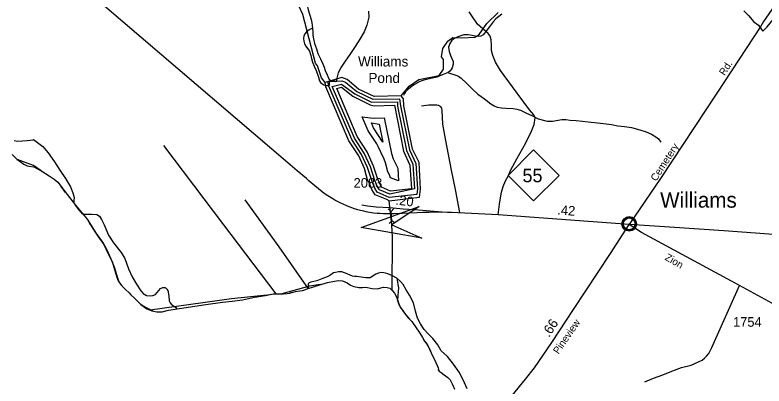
# Model space of a CAD drawing. Extents: x 2206922 to 2357709, y 510027 to 673830.
# Drawn here: x 2298613 to 2308348, y 522133 to 526957 of the extents above; entities that cross this region are included whole.
import ezdxf

# ---------------------------------------------------------------- set-up
doc = ezdxf.new("R2010")
doc.units = 0
for name, color, linetype in [('Exist Boundary Political CountyLine', 7, 'Continuous'), ('Exist Civil Demographics Community CELL', 7, 'Continuous'), ('Exist Civil Demographics Community Label', 7, 'Continuous'), ('Exist Hydrographic Buffer Line', 7, 'Continuous'), ('Exist Hydrographic Creek Single Shore', 7, 'Continuous'), ('Exist Hydrographic Lake Shore', 7, 'Continuous'), ('Exist Hydrographic Misc Water Feature', 7, 'Continuous'), ('Exist Hydrographic Pond Under 1500 Sq Ft Label', 7, 'Continuous'), ('Exist Road Non-System Type 51', 7, 'Continuous'), ('Exist Road Primary NC Attributed', 7, 'Continuous'), ('Exist Road Primary NC Label', 7, 'Continuous'), ('Exist Road Primary NC Service Mileage Hundredths English Label', 7, 'Continuous'), ('Exist Road Primary NC Shield CELL', 7, 'Continuous'), ('Exist Road Primary NC Shield Number Label', 7, 'Continuous'), ('Exist Road Secondary Mileage Hundredths English Label', 7, 'Continuous'), ('Exist Road Secondary Structure Culvert Attributed CELL', 7, 'Continuous'), ('Exist Road Secondary Structure Culvert CELL', 7, 'Continuous'), ('Exist Road Secondary Type 51 Attributed', 7, 'Continuous'), ('Exist Road Secondary Type 51 Label', 7, 'Continuous'), ('Exist Road Secondary Type 51 Number Label', 7, 'Continuous')]:
    doc.layers.add(name, color=color, linetype=linetype)

msp = doc.modelspace()

# ---------------------------------------------------------------- linework, layer by layer
at = {"layer": 'Exist Boundary Political CountyLine'}
for points in [[(2298575, 525145), (2298639.6, 525077.9), (2298679.9, 525050.2), (2298726.2, 525016.4), (2298770.3, 524997.1), (2298792.4, 524991.2), (2298858.2, 524981.8), (2298962.7, 524925), (2299055.2, 524864), (2299121.7, 524820.6), (2299170.1, 524781.3), (2299212.6, 524725.8), (2299289.7, 524624.6), (2299399.2, 524484), (2299549, 524301.5), (2299691.3, 524081.3), (2299766.5, 523972.1), (2299829.8, 523845.1), (2299874.8, 523751.5), (2299907.9, 523646), (2299936.9, 523546.3), (2299951.4, 523508.5), (2299971.6, 523472.7), (2300002.2, 523435.1), (2300050.7, 523387.7), (2300095, 523346), (2300119.3, 523318.4), (2300159.6, 523280.8), (2300248.6, 523191.8), (2300327.1, 523136.7), (2300391.4, 523109.3), (2300455.5, 523098.1), (2300527.4, 523098.8), (2300609.2, 523119.7), (2301094.3, 523190.9), (2301307.8, 523223.3), (2301433.5, 523236.5), (2301571.2, 523254.1), (2301726.7, 523287.8), (2301868.4, 523311.3), (2301970.3, 523330.4), (2302098.2, 523333.7), (2302152.2, 523334.3), (2302180.1, 523340.6), (2302259.8, 523363.4), (2302313.7, 523372), (2302353.6, 523374.4), (2302409.3, 523396.9), (2302506.9, 523428), (2302588.6, 523454.9), (2302676.2, 523479.8), (2302764, 523496.8), (2302816, 523505.3), (2302868.1, 523499.8), (2302902, 523486.1), (2302928.3, 523474.6), (2302972.6, 523443), (2303018.7, 523425.4), (2303082.8, 523412.2)], [(2303082.8, 523412.2), (2303128.8, 523414.7), (2303170.7, 523417.2), (2303254.9, 523402.1), (2303320.8, 523398.8), (2303400.5, 523417.6), (2303448.6, 523416.1), (2303484.6, 523406.6), (2303517.1, 523374.9), (2303547.3, 523339.3), (2303569.8, 523291.6), (2303592.5, 523225.7), (2303613.2, 523168.1), (2303655.7, 523112.6), (2303714.6, 523029.2), (2303769.1, 522973.8), (2303872.9, 522821.1), (2303907.3, 522765.5), (2303933.8, 522717.8), (2303964.3, 522676.2), (2303984.6, 522648.4), (2303998.9, 522616.6), (2304015.2, 522584.6), (2304033.8, 522534.9), (2304062.3, 522487.3), (2304082.8, 522437.5), (2304099.2, 522401.7), (2304111.4, 522371.8), (2304115.7, 522354), (2304117.9, 522339.9), (2304128.1, 522326.1), (2304150.2, 522308.4), (2304192.5, 522276.7), (2304236.8, 522243.3), (2304267, 522213.7), (2304285.4, 522179.8), (2304303.8, 522144.1), (2304326.4, 522094.2)]]:
    msp.add_lwpolyline(points, dxfattribs=at)
at = {"layer": 'Exist Civil Demographics Community CELL'}
msp.add_lwpolyline([(2306518.5, 524253.3), (2306519.5, 524258.8), (2306521.3, 524265.4), (2306524.2, 524272.6), (2306527.1, 524278.4), (2306530.5, 524284.1), (2306534.2, 524289.2), (2306538.2, 524293.6), (2306542.8, 524298.2), (2306548.3, 524302.8), (2306553.8, 524306.4), (2306558.6, 524309.3), (2306563.7, 524311.8), (2306569.1, 524314), (2306574.8, 524315.9), (2306579.1, 524317), (2306584, 524317.8), (2306588.1, 524318.5), (2306594.5, 524318.7), (2306598.9, 524318.6), (2306604.6, 524318.4), (2306609.5, 524317.6), (2306614.4, 524316.7), (2306619.4, 524315.2), (2306624.5, 524313.3), (2306631.2, 524310.4), (2306637.4, 524306.9), (2306642.5, 524303.4), (2306647.7, 524299.3), (2306651, 524296.2), (2306655.1, 524291.8), (2306659, 524287.1), (2306662.1, 524282.5), (2306665.2, 524277.5), (2306667.6, 524272.4), (2306669.7, 524267.3), (2306671.2, 524262.3), (2306672.5, 524257.7), (2306673.6, 524251.7), (2306674.2, 524247), (2306674.5, 524241), (2306674.3, 524235.2), (2306673.7, 524229.5), (2306672.8, 524224), (2306671.2, 524217.9), (2306669.3, 524212), (2306667, 524207), (2306663.8, 524201), (2306660.5, 524195.7), (2306657.1, 524191), (2306652.9, 524186.2), (2306647.6, 524181.3), (2306642.6, 524177.1), (2306637.6, 524173.7), (2306633.2, 524171.2), (2306626.4, 524167.9), (2306619.3, 524165.2), (2306613.3, 524163.8), (2306606.7, 524162.5), (2306602.3, 524162), (2306597.8, 524161.7), (2306592.2, 524161.7), (2306587.9, 524162.2), (2306582.3, 524162.9), (2306576.4, 524164.2), (2306571.8, 524165.5), (2306566.6, 524167.4), (2306562, 524169.4), (2306558.1, 524171.6), (2306551.3, 524175.7), (2306545.7, 524179.9), (2306540.8, 524184.4), (2306536.4, 524189.3), (2306533.2, 524193.3), (2306530.2, 524197.4), (2306526.1, 524204.5), (2306524.4, 524208.1), (2306522.7, 524212.1), (2306520.1, 524220.3), (2306518.5, 524227.3), (2306517.9, 524232.5), (2306517.5, 524238.8), (2306517.5, 524243.5), (2306518, 524250)], close=True, dxfattribs=at)
for centre, radius in [((2306596.2, 524240.8), 94.3), ((2306595.9, 524241.1), 76.7)]:
    msp.add_circle(centre, radius, dxfattribs=at)
at = {"layer": 'Exist Hydrographic Buffer Line'}
for points in [[(2302696.6, 526091.1), (2302860, 526099.9), (2302908.4, 526083), (2303053.8, 525962.4), (2303262.9, 525860.2), (2303611.9, 525866.5), (2303625.2, 525773.5), (2303740.1, 525202.9), (2303824.7, 525026.7), (2303845, 524695.2), (2303834.4, 524624.1), (2303475.1, 524584.1), (2303321.5, 524652.4), (2303288.3, 524705.5), (2303254.5, 524792.5), (2303196.1, 524972.7), (2303116.5, 525143.9), (2302988.8, 525337.7), (2302693.1, 526033), (2302678.7, 526090.1)], [(2303486.8, 524625.7), (2303348.6, 524684.4), (2303324, 524723.5), (2303291.8, 524806.9), (2303234.8, 524982.8), (2303152.8, 525160.8), (2303024, 525356.7), (2302735.7, 526027.7), (2302858.7, 526058), (2303028.3, 525931.6), (2303245.5, 525824.2), (2303584.8, 525825.7), (2303585.2, 525773.1), (2303700.9, 525195), (2303785.4, 525016.3), (2303805.1, 524696.9), (2303486.8, 524625.7)], [(2303494.6, 524666.7), (2303375.9, 524716.4), (2303329.3, 524821.4), (2303273.6, 524992.8), (2303189.1, 525177.9), (2303059.5, 525375.7), (2302794, 525999.6), (2302857.3, 526016.1), (2303002.9, 525900.8), (2303228, 525788.2), (2303280.3, 525776.3), (2303545.3, 525784.4), (2303661.7, 525187), (2303746, 525005.9), (2303764.9, 524698.7), (2303494.6, 524666.7)], [(2303598.4, 524800.8), (2303493.4, 524840.9), (2303478.6, 524879), (2303459.8, 524918.1), (2303428.4, 525033), (2303410.7, 525081.5), (2303333.9, 525245.8), (2303313.8, 525281.6), (2303201, 525451.9), (2303126.8, 525630.8), (2303231.7, 525620.5), (2303280.3, 525616.3), (2303410.7, 525620.1), (2303504.9, 525155.3), (2303527.8, 525087.8), (2303588.3, 524964.2), (2303598.4, 524800.8)], [(2303393.3, 525302.6), (2303271.7, 525489.9), (2303245.3, 525553.3), (2303345.7, 525538.1), (2303393.3, 525302.6)]]:
    msp.add_lwpolyline(points, dxfattribs=at)
at = {"layer": 'Exist Hydrographic Creek Single Shore'}
for points in [[(2302645.3, 526080.7), (2302595.3, 526137.8), (2302543.4, 526296.4), (2302518.4, 526328.3), (2302353.3, 526961.5), (2302259.2, 527174.2), (2302224.3, 527291), (2302199.3, 527309.6), (2302165.3, 527423.1), (2302046.3, 527648), (2301758.2, 528069.6), (2301403.3, 528524.6), (2301386.3, 528605.9)], [(2303630.4, 525907.1), (2303737.4, 526032.8), (2303861.2, 526119.8), (2304127.4, 526170), (2304184.4, 526254.2), (2304183.4, 526379), (2304158.4, 526414), (2304173.3, 526522.9), (2304239.4, 526614.1), (2304305.4, 526666), (2304421.2, 526657.6), (2304588.4, 526667.6), (2304646.4, 526702.8), (2304744.4, 526844.5), (2304893.3, 526988.3)], [(2303513.1, 523379.5), (2303521.3, 524062.4), (2303511.6, 524227.5), (2303477.9, 524539.6)]]:
    msp.add_lwpolyline(points, dxfattribs=at)
at = {"layer": 'Exist Hydrographic Lake Shore'}
for points in [[(2303630.4, 525907.1), (2303280.3, 525896.3), (2303079.4, 525993.2), (2302928.3, 526118.3), (2302861.2, 526141.9), (2302645.3, 526080.7)], [(2303477.9, 524539.6), (2303445.4, 524557.5), (2303294.3, 524620.3), (2303252.2, 524687.5), (2303217.4, 524778.1), (2303200.4, 524797), (2303157.3, 524962.7), (2303080.4, 525126.9), (2302953.3, 525318.7), (2302654.3, 526022), (2302645.3, 526080.7)], [(2303477.9, 524539.6), (2303869.2, 524587.7), (2303885.2, 524693.4), (2303864.3, 525037.1), (2303779.2, 525210.9), (2303665.2, 525773.9), (2303664.4, 525865.8), (2303630.4, 525907.1)]]:
    msp.add_lwpolyline(points, dxfattribs=at)
at = {"layer": 'Exist Hydrographic Misc Water Feature'}
for p, q in [((2301916.9, 523320.3), (2301868.5, 523310.6)), ((2302214.5, 523350.4), (2302193.4, 523344.4)), ((2304302.3, 522143.5), (2304299, 522153.4))]:
    msp.add_line(p, q, dxfattribs=at)
for points in [[(2301883.3, 527964.8), (2301905.5, 527935.1), (2301927.8, 527903.4), (2301946.3, 527871.6), (2301980.7, 527818), (2302007, 527786.3), (2302063.8, 527722.9), (2302126.5, 527645.7), (2302183.3, 527572.3), (2302240.1, 527502.9), (2302266.6, 527451.3), (2302284.8, 527413.4), (2302311.5, 527345.8), (2302354.7, 527238.3), (2302402.1, 527104.9), (2302414.6, 527063.1), (2302425.1, 527025.2), (2302464.2, 526895.7), (2302470.8, 526855.8), (2302479.6, 526783.9)], [(2303208.8, 527007.6), (2303211.6, 526929.7), (2303186.8, 526823.5), (2303149.5, 526739.2), (2303096.8, 526640.6), (2303033.9, 526546), (2302965, 526441.3), (2302904.1, 526356.8), (2302850.8, 526278.2), (2302811.6, 526203.8), (2302792.5, 526115.7), (2302786.8, 526089.6)], [(2308083.9, 527010), (2308144.6, 526950.7), (2308217.4, 526867.6), (2308277.9, 526824.3), (2308314.4, 526766.7), (2308332.6, 526744.9), (2308388.2, 526801.5), (2308466.9, 526898.2), (2308494.4, 526950.6), (2308524.1, 526972.9), (2308661.7, 526822.4), (2308813.3, 526674.1), (2308966.8, 526505.9), (2309114.7, 526347.6), (2309308.7, 526139.8), (2309496.7, 525943.9), (2309549.4, 525872.5), (2309619.9, 525829.3), (2309690.5, 525782), (2309851.2, 525685.9), (2309932, 525622.7)], [(2304940.2, 526966.3), (2304862.9, 526905.5), (2304827.2, 526869.1), (2304789.9, 526814.7), (2304744.6, 526760.3), (2304699.3, 526697.9), (2304667.5, 526679.5), (2304611.5, 526674.9), (2304555.3, 526688.3), (2304501.4, 526699.8), (2304447.3, 526697.1), (2304369.6, 526674.3), (2304316.1, 526645.8), (2304288.4, 526619.5), (2304264.6, 526587.2), (2304249.4, 526539.1), (2304257.8, 526481.3), (2304272.4, 526431.4), (2304288.8, 526391.6), (2304307, 526353.8), (2304307.6, 526315.9), (2304294.1, 526269.8), (2304282.4, 526247.6), (2304262.5, 526227.4), (2304242.8, 526207.3)], [(2302479.6, 526783.9), (2302435.7, 526763.4), (2302402.1, 526737.1), (2302382.2, 526714.9), (2302366.8, 526686.7), (2302362.9, 526650.7), (2302365.6, 526616.8), (2302377.7, 526580.9), (2302394.1, 526551.1), (2302442.7, 526487.7), (2302459.3, 526432), (2302465.9, 526392), (2302478.4, 526344.2), (2302502.8, 526290.4), (2302527.6, 526232.7), (2302556.3, 526147.1), (2302572.7, 526099.3), (2302585, 526079.4), (2302599.4, 526065.6), (2302625.2, 526049.9), (2302649.6, 526038.2), (2302675.6, 526040.4), (2302699.6, 526042.7)], [(2302479.6, 526783.9), (2302482.1, 526734), (2302484.5, 526696), (2302491.1, 526648.1), (2302507.7, 526584.3), (2302530.5, 526516.6), (2302551, 526456.9), (2302583.8, 526385.3), (2302608.4, 526329.6), (2302631.1, 526277.8), (2302645.3, 526236), (2302670.1, 526178.3), (2302692.5, 526124.6), (2302708.9, 526100.8)], [(2304242.8, 526207.3), (2304179.1, 526182.6), (2304093.6, 526149.6), (2304001.9, 526126.7), (2303938.1, 526112), (2303874.4, 526091.3), (2303806.5, 526054.6), (2303757.1, 526018.1), (2303709.5, 525979.6), (2303689.8, 525959.4), (2303674, 525935.3), (2303662.3, 525909.1)], [(2304242.8, 526207.3), (2304260.9, 526199.4), (2304329.2, 526180.2), (2304375.3, 526160.7), (2304413.7, 526135.1), (2304482.1, 526069.9), (2304556.8, 525996.7), (2304629.6, 525927.6), (2304716.3, 525864.5), (2304796.9, 525801.4), (2304841, 525775.9), (2304881.4, 525758.4), (2304937.4, 525748.9), (2304995.4, 525743.5), (2305089.3, 525742.6), (2305137.3, 525733.1), (2305181.6, 525717.6), (2305251.9, 525684.4), (2305338, 525647.3), (2305414.5, 525608.2), (2305530.8, 525577.4), (2305598.9, 525578.2), (2305672.7, 525588.9), (2305722.5, 525597.5), (2305772.5, 525596.1), (2305828.5, 525590.6), (2305906.6, 525583.5), (2305988.7, 525574.4), (2306060.6, 525569.1), (2306184.9, 525552.5), (2306260.8, 525547.3), (2306366.8, 525534.4), (2306448.8, 525517.4), (2306535.1, 525506.3), (2306625.1, 525493.2), (2306735.5, 525464.4), (2306817.7, 525437.4), (2306886, 525408.1), (2306942.2, 525374.7), (2306978.7, 525345.1), (2307007, 525301.5)], [(2302708.9, 526100.8), (2302702.7, 526092.7), (2302699, 526082.7), (2302695.1, 526074.6), (2302695.3, 526060.7), (2302699.6, 526042.7)], [(2302786.8, 526089.6), (2302768.7, 526095.4), (2302746.8, 526099.2), (2302726.7, 526101), (2302708.9, 526100.8)], [(2298602.3, 525323.3), (2298640.4, 525317.8), (2298708.3, 525322.4), (2298772.3, 525327), (2298850, 525335.7), (2298853.9, 525337.7)], [(2298853.9, 525337.7), (2298972.8, 525247.1), (2299041.9, 525165.9), (2299127.8, 525046.9), (2299197.3, 524937.7), (2299268.5, 524832.5), (2299333.5, 524723.3), (2299366.3, 524643.6), (2299381.1, 524585.9), (2299377.6, 524543.8), (2299376.1, 524513.6)], [(2300544.9, 525260), (2301321.9, 524226.9), (2302001.2, 523331.2)], [(2298854.3, 524999.5), (2298641.6, 525075.8)], [(2298953.3, 524930.1), (2298854.3, 524999.5)], [(2299271.1, 524649), (2299212.6, 524725.7), (2299210.4, 524728.6)], [(2299495.3, 524365.5), (2299438.6, 524433), (2299397.3, 524482.2)], [(2301598.1, 524551.7), (2302040.4, 523942.8), (2302422, 523397.2)], [(2299495.3, 524365.5), (2299605.2, 524366.4), (2299675.3, 524363.1), (2299709.6, 524339.6), (2299735.8, 524297.8), (2299770.5, 524228.3), (2299829.9, 524095), (2299894.9, 523993.7), (2299992.3, 523868.9), (2300039.3, 523791.3), (2300086.4, 523656), (2300135.9, 523550.6), (2300192.9, 523459.2), (2300247.6, 523371.9), (2300280, 523336.2), (2300320.2, 523310.7), (2300368.2, 523305.2), (2300404.1, 523311.6), (2300438.1, 523321.9), (2300505, 523400.6), (2300535.1, 523412.9), (2300565, 523413.2), (2300584.9, 523393.5), (2300597.2, 523373.6), (2300612, 523307.8), (2300614.9, 523239.9), (2300631.1, 523214.1), (2300647.3, 523194.3), (2300699.5, 523158.8), (2300715.3, 523135.2)], [(2299979.3, 523464.9), (2299972.9, 523473.1), (2299950.1, 523534.6), (2299910.5, 523666.1), (2299876.7, 523752.2), (2299862.6, 523780.2), (2299814.3, 523890.9), (2299755.1, 524004.2), (2299657.8, 524133.1), (2299597, 524227.2), (2299581, 524252.1)], [(2303577.9, 523535.6), (2303519.6, 523564.9), (2303457.3, 523592.2), (2303429.4, 523601.9), (2303405.4, 523605.7), (2303367.3, 523607.3), (2303337.3, 523601), (2303303.5, 523588.6), (2303281.6, 523574.4), (2303251.8, 523552.1), (2303228, 523539.8), (2303200.2, 523537.5), (2303174.1, 523539.2), (2303082, 523554.3), (2303056, 523555.9), (2303028.1, 523557.6), (2303000, 523561.3), (2302967.8, 523573), (2302931.5, 523590.6), (2302897.5, 523606.2), (2302861.4, 523617.8), (2302817.5, 523617.4), (2302779.6, 523611), (2302751.5, 523606.6), (2302704.1, 523572.1), (2302668.3, 523551.8), (2302600.6, 523527.1), (2302534.8, 523500.4), (2302459.1, 523483.6), (2302435.3, 523473.3), (2302423.2, 523461.2), (2302422, 523397.2)], [(2303577.9, 523535.6), (2303582.4, 523487.6), (2303588.7, 523453.7), (2303595.3, 523409.8), (2303593.9, 523361.9), (2303590.4, 523311.8), (2303586.3, 523243.5)], [(2304488.9, 522096.2), (2304439.7, 522213.6), (2304386.6, 522315), (2304313.6, 522416.1), (2304232.6, 522517.2), (2304153.9, 522592.3), (2304106.9, 522667.8), (2304044.2, 522749), (2303983.3, 522812.3), (2303932.8, 522869.7), (2303884, 522941.2), (2303845.3, 523016.7), (2303820.2, 523104.4), (2303791.3, 523216), (2303742.1, 523313.5), (2303695.6, 523382.9), (2303658.9, 523454.5), (2303624.4, 523494.1), (2303577.9, 523535.6)], [(2302585.5, 523454), (2302441.3, 523430.9), (2302079.6, 523333.2)], [(2301886.4, 523314.6), (2301426.3, 523268.6), (2300369.7, 523118.5)], [(2300410.2, 523106), (2300346, 523135), (2300267.8, 523179.7), (2300249.3, 523193.1), (2300244.7, 523195.6)], [(2303742.6, 523000.7), (2303680.2, 523079.1), (2303656.6, 523113.3), (2303629, 523147.4), (2303601.5, 523203.3), (2303593.8, 523226.2), (2303586.3, 523243.5)], [(2304017.5, 522578.7), (2304015.3, 522584.6), (2304000.4, 522617.2), (2303985.9, 522649), (2303970.7, 522682.3), (2303925.5, 522732.7)], [(2304129.4, 522327.1), (2304124, 522333.8), (2304120.2, 522341.2), (2304113.3, 522352.5)]]:
    msp.add_lwpolyline(points, dxfattribs=at)
at = {"layer": 'Exist Road Non-System Type 51'}
for points in [[(2304892.1, 524356.5), (2304908.3, 524495.2), (2304923.2, 524581.4), (2304934.6, 524651.5), (2304957.7, 524727.5), (2304988.8, 524799.8), (2305022.3, 524862.1), (2305059.3, 524942.5), (2305135.7, 525085.4), (2305251.4, 525292.5), (2305325.7, 525445.1), (2305360.8, 525531.5), (2305373.9, 525619.7), (2305358.2, 525657.1), (2305299.7, 525721.8), (2305212.9, 525840.9), (2305079.6, 526020.7), (2304922.1, 526232.8), (2304859.6, 526341.9), (2304823.2, 526428.8), (2304805.1, 526495.4), (2304805.1, 526564.1), (2304803, 526634.8), (2304788.9, 526681.3), (2304762.7, 526717.6), (2304623.4, 526838.8), (2304550.7, 526943.9), (2304514.3, 526996.4)], [(2303897.8, 525777.1), (2303990.7, 525789.2), (2304097.7, 525787.2), (2304116.2, 525783.2), (2304130, 525777.1), (2304138.1, 525771), (2304145.4, 525763.9), (2304156.6, 525743.9), (2304162.3, 525708.4), (2304164.1, 525627.5), (2304170.3, 525538.5), (2304202.5, 525344.8), (2304282.2, 524941.4), (2304333.7, 524686.1), (2304389.5, 524387.2)], [(2306800.1, 522186.9), (2306913.4, 522234.1), (2307031.1, 522279.2), (2307148.4, 522326.6), (2307277.8, 522372), (2307401.5, 522405.2), (2307504.9, 522450.3), (2307544.7, 522468.8), (2307572.5, 522495.1), (2307602.1, 522519.3), (2307629.8, 522557.6), (2307670.8, 522632.1), (2308027.5, 523440.4)]]:
    msp.add_lwpolyline(points, dxfattribs=at)
at = {"layer": 'Exist Road Primary NC Attributed'}
for points in [[(2304166.2, 524393), (2304048.7, 524392.1), (2304042.4, 524392), (2303994.7, 524390.5), (2303961.8, 524389.4), (2303912.5, 524387.6), (2303839.3, 524385.2), (2303742.1, 524379.9), (2303649.1, 524376.2), (2303613.5, 524374.7), (2303542.9, 524371.5), (2303490.7, 524371.2), (2303452, 524370.4), (2303401.9, 524371.5), (2303356.1, 524373.9), (2303320.3, 524376.5), (2303271.5, 524382.3), (2303219.4, 524390.2), (2303178.5, 524398.4), (2303145.9, 524405), (2303105.6, 524415.2), (2303070.5, 524425), (2303027.6, 524438.2), (2302970.7, 524457.9), (2302935.4, 524470.6), (2302918, 524479.3), (2302893.8, 524488.5), (2302821, 524522.7), (2302768.9, 524550.6), (2302742, 524566.2), (2302680.1, 524604.4), (2302633.2, 524636.3), (2302604.5, 524657.6), (2302508.1, 524736.9), (2302438.3, 524797), (2302401.3, 524831.5), (2302281.5, 524930.5), (2302189.3, 525008.5), (2298791.5, 527915.6)], [(2306594, 524231.5), (2304892.1, 524356.5), (2304285.2, 524389.8), (2304236.3, 524390.8), (2304166.2, 524393)], [(2304585.6, 521410.4), (2304774.8, 521635), (2304896.7, 521784.7), (2305075.9, 522012), (2305249.6, 522222.8), (2305364.1, 522370.6), (2305590.4, 522698.7), (2305871.2, 523129.4), (2306352.4, 523854.9), (2306594, 524231.5)], [(2312435.8, 523830.9), (2311426.2, 523903.9), (2309887.4, 524007.4), (2308471.4, 524104.4), (2307824.8, 524148.8), (2307186.5, 524192.2), (2306594, 524231.5)]]:
    msp.add_lwpolyline(points, dxfattribs=at)
at = {"layer": 'Exist Road Primary NC Shield CELL'}
msp.add_lwpolyline([(2305021.1, 524871.6), (2305354.1, 525204.6), (2305687.1, 524871.6), (2305354.1, 524538.6)], close=True, dxfattribs=at)
at = {"layer": 'Exist Road Secondary Structure Culvert Attributed CELL'}
msp.add_lwpolyline([(2303901.4, 524054.5), (2303113.2, 524191.8), (2303864.4, 524467), (2303511.6, 524227.5)], close=True, dxfattribs=at)
at = {"layer": 'Exist Road Secondary Structure Culvert CELL'}
for p, q in [((2303462.7, 524434.9), (2303502.2, 524403)), ((2303536.2, 524440.7), (2303502.2, 524403)), ((2303511.8, 524282.5), (2303502.2, 524403)), ((2303477.8, 524244.7), (2303511.8, 524282.5)), ((2303551.3, 524250.6), (2303511.8, 524282.5))]:
    msp.add_line(p, q, dxfattribs=at)
at = {"layer": 'Exist Road Secondary Type 51 Attributed'}
for points in [[(2310845.8, 529317.3), (2310751.1, 529218.4), (2310721.1, 529171.2), (2310585.5, 528975.5), (2310444.7, 528782.5), (2310363.1, 528679.9), (2310220.6, 528523.4), (2310147.6, 528457.3), (2309992.4, 528329.9), (2308924.1, 527560.1), (2308735.1, 527413.1), (2308647.7, 527318.4), (2308343.6, 526871.5), (2308307.1, 526812.3), (2307735.3, 525941.2), (2307001.9, 524831.8), (2306594, 524231.5)], [(2304166.2, 524393), (2303805.4, 524422.6), (2303659.9, 524433.5), (2303485.2, 524447.7), (2303306, 524460.2), (2303194.8, 524472.5), (2303119, 524483.8)], [(2312529.1, 522685.8), (2312296.7, 522666.8), (2311813.5, 522634.3), (2311671.4, 522617.4), (2311478.6, 522581.2), (2311361.9, 522557.7), (2311226.4, 522520.3), (2310919.6, 522417.3), (2310620.8, 522320.9), (2310502.7, 522299.2), (2310430.6, 522291.4), (2310353.3, 522292.1), (2310266.1, 522294), (2310205.9, 522304.9), (2310123.1, 522326.9), (2310038.5, 522359.6), (2309896, 522416.1), (2309714.2, 522517.1), (2309248.6, 522772.2), (2308696.3, 523075.3), (2308027.5, 523440.4), (2306757.5, 524130.8), (2306594, 524231.5)]]:
    msp.add_lwpolyline(points, dxfattribs=at)

# ---------------------------------------------------------------- texts
at = {"layer": 'Exist Civil Demographics Community Label'}
msp.add_text('Williams', height=200, dxfattribs=at).set_placement((2306998.3, 524451.8))
at = {"layer": 'Exist Hydrographic Pond Under 1500 Sq Ft Label'}
for s, p in [('Williams', (2303071.8, 526287.1)), ('Pond', (2303206.6, 526072.2))]:
    msp.add_text(s, height=131.23, dxfattribs=at).set_placement(p)
at = {"layer": 'Exist Road Primary NC Label'}
msp.add_text('Pineview', height=95, rotation=55.47046, dxfattribs=at).set_placement((2305676.8, 522540.5))
at = {"layer": 'Exist Road Primary NC Service Mileage Hundredths English Label'}
for s, rotation, p in [('.42', 355.79956, (2305658.2, 524362.9)), ('.66', 56.89577, (2305554.5, 522758.1))]:
    msp.add_text(s, height=125, rotation=rotation, dxfattribs=at).set_placement(p)
at = {"layer": 'Exist Road Primary NC Shield Number Label'}
msp.add_text('55', height=175, dxfattribs=at).set_placement((2305208.3, 524781.9))
at = {"layer": 'Exist Road Secondary Mileage Hundredths English Label'}
msp.add_text('.20', height=125, rotation=353.08199, dxfattribs=at).set_placement((2303555.3, 524493.3))
at = {"layer": 'Exist Road Secondary Type 51 Label'}
for s, rotation, p in [('Rd.', 57.06824, (2307836.1, 526160.6)), ('Cemetery', 57.06824, (2306946.1, 524786.5)), ('Zion', 329.95401, (2307051.6, 523778.9))]:
    msp.add_text(s, height=95, rotation=rotation, dxfattribs=at).set_placement(p)
at = {"layer": 'Exist Road Secondary Type 51 Number Label'}
for s, p in [('2083', (2303014.1, 524711.3)), ('1754', (2307945.7, 522903.6))]:
    msp.add_text(s, height=125, dxfattribs=at).set_placement(p)

doc.saveas('drawing.dxf')
